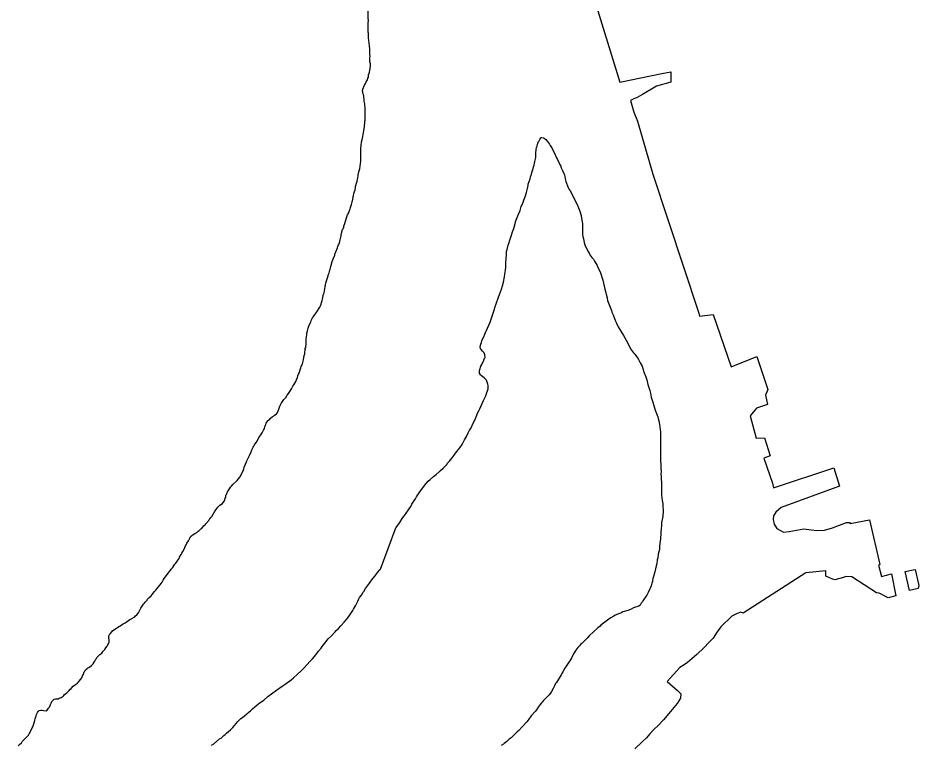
# Model space of a CAD drawing. Extents: x 3683402 to 3721514, y 487807 to 513565.
# Drawn here: x 3708526.7 to 3708645.1, y 490829.6 to 490925.2 of the extents above; entities that cross this region are included whole.
import ezdxf

# ---------------------------------------------------------------- set-up
doc = ezdxf.new("R2010")
doc.units = 0
doc.layers.add('V-ANNO-NPLT', color=7, linetype='Continuous')

msp = doc.modelspace()

# ---------------------------------------------------------------- linework, layer by layer
at = {"layer": 'V-ANNO-NPLT'}
for points in [[(3708599.62, 490936.81), (3708605.78, 490916.73), (3708611.29, 490917.88), (3708612.46, 490918.09), (3708612.47, 490916.71), (3708610.58, 490916.19), (3708608.74, 490915.12), (3708608.47, 490914.94), (3708607.98, 490914.65), (3708607.71, 490914.56), (3708607.19, 490914.33), (3708607.62, 490912.76), (3708608.12, 490911.61), (3708610.11, 490904.62), (3708616.16, 490886.34)], [(3708569.53, 490897.81), (3708569.57, 490897.92), (3708569.66, 490898.13), (3708569.89, 490898.89), (3708570.02, 490899.27), (3708570.08, 490899.43), (3708570.22, 490899.73), (3708570.35, 490900.09), (3708570.42, 490900.24), (3708570.51, 490900.49), (3708570.55, 490900.63), (3708570.62, 490901.01), (3708570.66, 490901.14), (3708570.75, 490901.55), (3708570.77, 490901.71), (3708570.82, 490901.84), (3708570.86, 490902.09), (3708570.95, 490902.36), (3708571.01, 490902.59), (3708571.08, 490902.83), (3708571.08, 490902.99), (3708571.12, 490903.15), (3708571.19, 490903.46), (3708571.28, 490903.69), (3708571.35, 490904.14), (3708571.41, 490904.39), (3708571.43, 490904.54), (3708571.5, 490904.95), (3708571.61, 490905.35), (3708571.68, 490905.69), (3708571.72, 490906.03), (3708571.76, 490906.28), (3708571.75, 490908.08), (3708571.8, 490908.3), (3708571.82, 490908.48), (3708571.86, 490908.75), (3708571.86, 490908.89), (3708571.93, 490909.14), (3708571.97, 490909.38), (3708572.02, 490909.59), (3708572.06, 490909.86), (3708572.13, 490910.06), (3708572.19, 490910.62), (3708572.24, 490910.85), (3708572.24, 490911.05), (3708572.28, 490911.27), (3708572.28, 490911.61), (3708572.32, 490911.73), (3708572.32, 490912.65), (3708572.34, 490912.87), (3708572.34, 490913.16), (3708572.32, 490913.37), (3708572.29, 490913.68), (3708572.29, 490913.86), (3708572.22, 490914.24), (3708572.18, 490914.47), (3708572.15, 490914.72), (3708572.15, 490914.87), (3708572.11, 490915.08), (3708572.04, 490915.26), (3708572.04, 490915.44), (3708571.99, 490915.57), (3708572.03, 490915.8), (3708572.1, 490916.02), (3708572.15, 490916.13), (3708572.26, 490916.34), (3708572.32, 490916.47), (3708572.48, 490916.76), (3708572.64, 490917.01), (3708572.7, 490917.24), (3708572.75, 490917.37), (3708572.79, 490917.67), (3708572.86, 490917.91), (3708572.9, 490918.05), (3708573.01, 490918.79), (3708573.01, 490919.11), (3708572.94, 490919.42), (3708572.94, 490919.74), (3708572.96, 490919.92), (3708572.98, 490920.16), (3708572.96, 490920.37), (3708572.96, 490920.93), (3708572.93, 490921.15), (3708572.89, 490921.45), (3708572.86, 490921.9), (3708572.82, 490922.14), (3708572.81, 490922.3), (3708572.79, 490922.46), (3708572.77, 490922.95), (3708572.77, 490923.16), (3708572.74, 490923.29), (3708572.74, 490924.53), (3708572.76, 490924.84), (3708572.74, 490925.13), (3708572.73, 490926.37)], [(3708591.7, 490897.07), (3708591.86, 490897.5), (3708592.14, 490898.51), (3708592.46, 490899.35), (3708592.68, 490899.86), (3708592.83, 490900.36), (3708592.94, 490900.59), (3708593.12, 490901.06), (3708593.23, 490901.33), (3708593.41, 490901.8), (3708593.54, 490902.23), (3708593.7, 490902.93), (3708593.74, 490903.15), (3708593.76, 490903.31), (3708593.99, 490904.01), (3708594.05, 490904.26), (3708594.14, 490904.48), (3708594.27, 490904.96), (3708594.39, 490905.38), (3708594.45, 490905.59), (3708594.52, 490905.81), (3708594.59, 490906.08), (3708594.63, 490906.29), (3708594.65, 490906.47), (3708594.76, 490906.83), (3708594.76, 490907.41), (3708594.8, 490907.88), (3708594.85, 490908.13), (3708594.91, 490908.33), (3708595.02, 490908.69), (3708595.11, 490908.92), (3708595.18, 490909.03), (3708595.31, 490909.28), (3708595.4, 490909.42), (3708595.51, 490909.46), (3708595.74, 490909.42), (3708595.85, 490909.35), (3708596.08, 490909.19), (3708596.28, 490908.93), (3708596.39, 490908.74), (3708596.53, 490908.59), (3708596.62, 490908.39), (3708596.83, 490908.07), (3708596.94, 490907.87), (3708597.14, 490907.47), (3708597.44, 490906.79), (3708597.57, 490906.55), (3708597.8, 490906.07), (3708597.87, 490905.96), (3708598.01, 490905.67), (3708598.05, 490905.56), (3708598.25, 490905.11), (3708598.42, 490904.73), (3708598.51, 490904.53), (3708598.6, 490904.01), (3708598.67, 490903.67), (3708598.99, 490902.89), (3708599.12, 490902.62), (3708599.24, 490902.46), (3708599.73, 490901.54), (3708599.89, 490901.2), (3708600.17, 490900.66), (3708600.23, 490900.55), (3708600.37, 490900.22), (3708600.53, 490899.77), (3708600.69, 490899.2), (3708600.76, 490898.78), (3708600.85, 490898.35), (3708600.87, 490898.08), (3708600.88, 490896.66), (3708600.97, 490896.28), (3708601, 490896.12), (3708601.11, 490895.65), (3708601.2, 490895.34), (3708601.59, 490894.51), (3708601.75, 490894.24), (3708601.86, 490894.01), (3708602.11, 490893.68), (3708602.2, 490893.59), (3708602.31, 490893.45), (3708602.47, 490893.21), (3708602.79, 490892.64), (3708602.95, 490892.29), (3708603.15, 490891.86), (3708603.24, 490891.68), (3708603.54, 490890.71), (3708603.79, 490889.5), (3708603.93, 490889.03), (3708603.98, 490888.85), (3708604.11, 490888.38), (3708604.18, 490888.04), (3708604.68, 490886.69), (3708604.73, 490886.49), (3708604.89, 490886.15), (3708605.21, 490885.3), (3708605.34, 490885.03), (3708605.55, 490884.56), (3708606.25, 490883.44), (3708606.61, 490882.83), (3708606.84, 490882.4), (3708607.2, 490881.69)], [(3708560.13, 490872.71), (3708560.31, 490872.84), (3708560.44, 490872.93), (3708560.62, 490873.09), (3708560.71, 490873.18), (3708560.8, 490873.32), (3708560.89, 490873.5), (3708560.98, 490873.75), (3708561.04, 490873.88), (3708561.11, 490874.15), (3708561.27, 490874.4), (3708561.31, 490874.51), (3708561.4, 490874.62), (3708561.67, 490875.01), (3708561.78, 490875.12), (3708561.89, 490875.28), (3708562.09, 490875.59), (3708562.27, 490875.82), (3708562.43, 490876.07), (3708562.54, 490876.2), (3708562.67, 490876.43), (3708562.85, 490876.75), (3708562.97, 490876.93), (3708563.1, 490877.17), (3708563.17, 490877.29), (3708563.43, 490877.92), (3708563.48, 490878.1), (3708563.59, 490878.32), (3708563.7, 490878.57), (3708563.77, 490878.8), (3708563.81, 490878.91), (3708563.9, 490879.16), (3708563.94, 490879.34), (3708564.01, 490879.47), (3708564.14, 490879.88), (3708564.23, 490880.24), (3708564.34, 490880.78), (3708564.39, 490881.03), (3708564.41, 490881.21), (3708564.43, 490881.48), (3708564.47, 490881.7), (3708564.52, 490881.86), (3708564.54, 490882.02), (3708564.58, 490882.22), (3708564.58, 490882.78), (3708564.6, 490882.94), (3708564.62, 490883.23), (3708564.67, 490883.5), (3708564.69, 490883.73), (3708564.76, 490884.04), (3708564.84, 490884.4), (3708564.93, 490884.67), (3708565.18, 490885.24), (3708565.22, 490885.39), (3708565.31, 490885.55), (3708565.4, 490885.73), (3708565.56, 490885.94), (3708565.62, 490886.05), (3708565.78, 490886.23), (3708565.89, 490886.39), (3708566, 490886.52), (3708566.38, 490887.16), (3708566.47, 490887.31), (3708566.54, 490887.52), (3708566.61, 490887.74), (3708566.67, 490888.01), (3708566.72, 490888.21), (3708566.83, 490888.62), (3708566.87, 490888.87), (3708566.94, 490889.05), (3708567.07, 490889.83), (3708567.13, 490890.13), (3708567.16, 490890.31), (3708567.25, 490890.62), (3708567.33, 490890.85), (3708567.38, 490891.01), (3708567.47, 490891.25), (3708567.53, 490891.5), (3708567.6, 490891.66), (3708567.71, 490892.02), (3708567.73, 490892.16), (3708567.8, 490892.49), (3708568, 490893.17), (3708568.07, 490893.37), (3708568.15, 490893.6), (3708568.33, 490893.98), (3708568.35, 490894.12), (3708568.49, 490894.43), (3708568.71, 490894.93), (3708568.75, 490895.11), (3708568.84, 490895.33), (3708568.93, 490895.49), (3708569.02, 490895.78), (3708569.04, 490895.99), (3708569.15, 490896.35), (3708569.18, 490896.55), (3708569.24, 490896.89), (3708569.37, 490897.34), (3708569.42, 490897.45), (3708569.51, 490897.65), (3708569.53, 490897.81)], [(3708576.37, 490858.12), (3708576.42, 490858.2), (3708576.49, 490858.31), (3708576.65, 490858.53), (3708576.89, 490858.85), (3708577.2, 490859.35), (3708577.38, 490859.59), (3708577.63, 490859.95), (3708578.12, 490860.66), (3708578.32, 490860.95), (3708578.48, 490861.24), (3708578.93, 490861.96), (3708579.06, 490862.21), (3708579.35, 490862.62), (3708579.73, 490863.18), (3708579.89, 490863.41), (3708580.15, 490863.75), (3708580.36, 490863.99), (3708580.62, 490864.29), (3708580.85, 490864.49), (3708581.32, 490864.9), (3708581.65, 490865.17), (3708582.08, 490865.56), (3708582.21, 490865.67), (3708582.57, 490865.98), (3708582.78, 490866.19), (3708583.09, 490866.53), (3708583.16, 490866.64), (3708583.4, 490866.91), (3708583.74, 490867.34), (3708584.03, 490867.7), (3708584.21, 490867.95), (3708584.56, 490868.38), (3708584.77, 490868.67), (3708585.08, 490869.1), (3708585.39, 490869.73), (3708585.64, 490870.16), (3708585.86, 490870.63), (3708586.04, 490870.99), (3708586.19, 490871.22), (3708586.53, 490871.9), (3708586.75, 490872.3), (3708586.93, 490872.71), (3708587.15, 490873.32), (3708587.31, 490873.61), (3708587.37, 490873.77), (3708587.89, 490874.89), (3708588.18, 490875.48), (3708588.33, 490875.95), (3708588.4, 490876.13), (3708588.47, 490876.43), (3708588.49, 490876.83), (3708588.46, 490877.01), (3708588.26, 490877.53), (3708587.94, 490877.84), (3708587.62, 490878.13), (3708587.49, 490878.27), (3708587.35, 490878.49), (3708587.35, 490878.81), (3708587.37, 490878.94), (3708587.53, 490879.39), (3708587.64, 490879.6), (3708587.93, 490880.18), (3708588.02, 490880.43), (3708588.09, 490880.54), (3708588.06, 490880.86), (3708587.95, 490881.13), (3708587.74, 490881.37), (3708587.56, 490881.57), (3708587.5, 490881.69), (3708587.45, 490881.98), (3708587.52, 490882.29), (3708587.6, 490882.5), (3708587.67, 490882.77), (3708587.92, 490883.26), (3708588.03, 490883.58), (3708588.14, 490883.8), (3708588.38, 490884.39), (3708588.74, 490885.16), (3708589.27, 490886.76), (3708589.41, 490887.23), (3708589.54, 490887.59), (3708589.83, 490888.47), (3708590.23, 490889.53), (3708590.36, 490889.93), (3708590.52, 490890.45), (3708590.6, 490890.9), (3708590.63, 490891.13), (3708590.67, 490891.49), (3708590.76, 490892), (3708590.8, 490892.41), (3708590.8, 490893.11), (3708590.84, 490893.42), (3708590.9, 490894.14), (3708590.9, 490894.48), (3708590.97, 490894.71), (3708591.12, 490895.31), (3708591.23, 490895.65), (3708591.35, 490895.94), (3708591.52, 490896.46), (3708591.7, 490897.07)], [(3708616.16, 490886.34), (3708616.25, 490885.96), (3708618.05, 490886.17), (3708620.4, 490879.32), (3708623.79, 490880.68), (3708625.22, 490876.32), (3708624.91, 490875.58), (3708625.19, 490874.37), (3708623.71, 490873.89), (3708622.9, 490872.85), (3708623.68, 490869.91), (3708624.76, 490869.98), (3708625.53, 490867.6), (3708624.7, 490867.3), (3708625.84, 490864), (3708625.98, 490863.41), (3708633.89, 490866.04), (3708634.62, 490863.63), (3708626.98, 490860.81), (3708626.27, 490860.2), (3708625.95, 490859.72), (3708625.91, 490859.23), (3708626.07, 490858.62), (3708626.41, 490858.06), (3708627.27, 490857.59), (3708628.03, 490857.66), (3708629.94, 490858.03), (3708630.89, 490857.88), (3708631.67, 490857.77), (3708632.64, 490857.82), (3708633.7, 490858.16), (3708635.56, 490858.83)], [(3708607.2, 490881.69), (3708607.57, 490881.15), (3708607.75, 490880.95), (3708607.97, 490880.68), (3708608.09, 490880.48), (3708608.24, 490880.25), (3708608.31, 490880.09), (3708608.47, 490879.85), (3708608.7, 490879.38), (3708608.79, 490879.08), (3708608.84, 490878.97), (3708608.9, 490878.75), (3708608.99, 490878.5), (3708609.2, 490878.01), (3708609.31, 490877.6), (3708609.47, 490876.99), (3708609.72, 490876.19), (3708609.79, 490875.83), (3708609.91, 490875.31), (3708610.07, 490874.81), (3708610.11, 490874.64), (3708610.23, 490874.23), (3708610.43, 490873.6), (3708610.75, 490872.73), (3708610.82, 490872.52), (3708610.91, 490872.19), (3708611, 490871.74), (3708611.03, 490871.44), (3708611.08, 490871.02), (3708611.1, 490870.75), (3708611.1, 490870.1), (3708611.13, 490869.87), (3708611.13, 490868.52), (3708611.13, 490868.09), (3708611.11, 490867.87), (3708611.12, 490867.04), (3708611.16, 490866.38), (3708611.17, 490865.91), (3708611.19, 490865.57), (3708611.17, 490865.15), (3708611.22, 490864.92), (3708611.22, 490864.58), (3708611.26, 490864.11), (3708611.27, 490862.42), (3708611.32, 490861.73), (3708611.41, 490861.28), (3708611.41, 490860.99), (3708611.46, 490860.36), (3708611.42, 490859.61), (3708611.33, 490859.23), (3708611.27, 490858.83), (3708611.27, 490858.6), (3708611.25, 490858.4), (3708611.22, 490858.04), (3708611.18, 490857.59), (3708611.18, 490857.45), (3708611.12, 490856.69), (3708611.01, 490855.79), (3708611.01, 490855.65), (3708610.97, 490855.29), (3708610.81, 490854.66), (3708610.75, 490854.17), (3708610.68, 490853.92), (3708610.62, 490853.4), (3708610.55, 490853.15), (3708610.46, 490852.75), (3708610.37, 490852.37), (3708610.13, 490851.42), (3708610.09, 490851.26), (3708610.06, 490851.1), (3708609.97, 490850.88), (3708609.89, 490850.52), (3708609.8, 490850.32), (3708609.73, 490850.11), (3708609.49, 490849.62), (3708609.31, 490849.3), (3708609.2, 490849.12), (3708608.82, 490848.56), (3708608.75, 490848.42), (3708608.59, 490848.22), (3708608.44, 490847.99), (3708608.26, 490847.86), (3708608.14, 490847.81), (3708607.85, 490847.72), (3708607.56, 490847.61), (3708607.25, 490847.45), (3708606.98, 490847.33), (3708606.84, 490847.29), (3708606.17, 490847.08), (3708605.9, 490846.94), (3708605.72, 490846.9), (3708605.18, 490846.65), (3708604.98, 490846.54), (3708604.6, 490846.29), (3708604.48, 490846.22), (3708604.15, 490845.99), (3708603.3, 490845.34), (3708603.18, 490845.22), (3708602.89, 490845), (3708601.77, 490843.96), (3708601.5, 490843.66)], [(3708545.38, 490850.62), (3708545.54, 490850.82), (3708545.65, 490851), (3708545.8, 490851.27), (3708545.92, 490851.47), (3708546.1, 490851.72), (3708546.34, 490852.01), (3708546.48, 490852.24), (3708546.77, 490852.58), (3708546.83, 490852.69), (3708547.01, 490852.9), (3708547.35, 490853.37), (3708547.46, 490853.48), (3708547.66, 490853.77), (3708547.88, 490854.09), (3708547.95, 490854.29), (3708548.17, 490854.65), (3708548.24, 490854.83), (3708548.37, 490855.04), (3708548.6, 490855.42), (3708548.66, 490855.56), (3708548.75, 490855.76), (3708548.82, 490855.89), (3708548.93, 490856.14), (3708549.11, 490856.44), (3708549.2, 490856.62), (3708549.31, 490856.8), (3708549.36, 490856.91), (3708549.45, 490857), (3708549.53, 490857.11), (3708549.74, 490857.25), (3708549.98, 490857.39), (3708550.23, 490857.54), (3708550.41, 490857.72), (3708550.52, 490857.79), (3708550.75, 490858), (3708550.9, 490858.11), (3708551.19, 490858.43), (3708551.33, 490858.54), (3708551.42, 490858.65), (3708551.8, 490859.1), (3708551.84, 490859.22), (3708551.93, 490859.31), (3708552.07, 490859.51), (3708552.18, 490859.62), (3708552.56, 490860.23), (3708552.83, 490860.68), (3708552.96, 490860.86), (3708553.14, 490861.04), (3708553.25, 490861.13), (3708553.59, 490861.36), (3708553.7, 490861.45), (3708553.86, 490861.7), (3708553.9, 490861.81), (3708553.94, 490862.02), (3708554.01, 490862.17), (3708554.05, 490862.42), (3708554.12, 490862.53), (3708554.25, 490862.87), (3708554.43, 490863.12), (3708554.52, 490863.28), (3708554.66, 490863.48), (3708554.79, 490863.62), (3708554.97, 490863.82), (3708555.51, 490864.36), (3708555.87, 490864.81), (3708556.09, 490865.2), (3708556.27, 490865.6), (3708556.33, 490865.72), (3708556.38, 490865.85), (3708556.45, 490866.1), (3708556.6, 490866.5), (3708556.73, 490866.8), (3708556.8, 490866.93), (3708557.05, 490867.47), (3708557.14, 490867.65), (3708557.36, 490868.15), (3708557.49, 490868.47), (3708557.63, 490868.74), (3708557.72, 490868.89), (3708557.8, 490869.03), (3708558.01, 490869.37), (3708558.14, 490869.55), (3708558.21, 490869.68), (3708558.43, 490870.04), (3708558.5, 490870.18), (3708558.61, 490870.36), (3708558.81, 490870.65), (3708558.88, 490870.79), (3708558.99, 490870.99), (3708559.05, 490871.13), (3708559.1, 490871.24), (3708559.14, 490871.4), (3708559.21, 490871.53), (3708559.28, 490871.73), (3708559.34, 490871.92), (3708559.54, 490872.19), (3708559.63, 490872.3), (3708559.79, 490872.41), (3708559.9, 490872.55), (3708560.13, 490872.71)], [(3708635.56, 490858.83), (3708635.94, 490858.83), (3708636.01, 490858.7), (3708638.55, 490859.2), (3708639.94, 490853.31), (3708639.76, 490853.25), (3708640.15, 490851.76), (3708641.44, 490852.08), (3708642.03, 490849.22), (3708641, 490848.94), (3708639.84, 490849.54), (3708639.49, 490849.6), (3708636.24, 490851.71), (3708635.48, 490851.75), (3708635.14, 490851.62)], [(3708574.33, 490852.72), (3708576.37, 490858.12)], [(3708552.17, 490829.56), (3708552.46, 490829.76), (3708553.22, 490830.4), (3708553.4, 490830.51), (3708553.78, 490830.83), (3708553.94, 490830.98), (3708554.14, 490831.17), (3708554.63, 490831.59), (3708554.94, 490831.91), (3708555.15, 490832.16), (3708555.62, 490832.7), (3708555.86, 490832.95), (3708556.02, 490833.06), (3708556.2, 490833.22), (3708556.47, 490833.45), (3708557.09, 490833.95), (3708557.25, 490834.1), (3708557.54, 490834.33), (3708557.86, 490834.6), (3708558.1, 490834.81), (3708558.31, 490834.99), (3708558.42, 490835.08), (3708559, 490835.51), (3708559.56, 490835.98), (3708560.03, 490836.32), (3708560.84, 490836.93), (3708561.13, 490837.11), (3708561.58, 490837.41), (3708561.83, 490837.61), (3708562.45, 490838.04), (3708562.59, 490838.18), (3708562.9, 490838.43), (3708563.42, 490838.86), (3708563.93, 490839.35), (3708564.31, 490839.74), (3708565.07, 490840.57), (3708565.3, 490840.78), (3708565.41, 490840.93), (3708565.66, 490841.23), (3708565.99, 490841.61), (3708566.22, 490841.91), (3708566.53, 490842.34), (3708566.68, 490842.56), (3708566.84, 490842.76), (3708567.2, 490843.22), (3708567.29, 490843.31), (3708567.49, 490843.55), (3708567.85, 490843.89), (3708568.39, 490844.48), (3708568.54, 490844.64), (3708568.81, 490844.93), (3708569.12, 490845.25), (3708569.62, 490845.77), (3708569.84, 490846.04), (3708570.06, 490846.33), (3708570.27, 490846.63), (3708570.69, 490847.28), (3708570.8, 490847.44), (3708571.05, 490847.91), (3708571.18, 490848.14), (3708571.36, 490848.52), (3708571.52, 490848.81), (3708571.6, 490848.97), (3708571.83, 490849.29), (3708572.05, 490849.67), (3708572.14, 490849.79), (3708572.39, 490850.17), (3708572.9, 490850.87), (3708573.06, 490851.12), (3708573.21, 490851.3), (3708573.37, 490851.52), (3708573.64, 490851.84), (3708573.97, 490852.29), (3708574.24, 490852.61), (3708574.33, 490852.72)], [(3708635.14, 490851.62), (3708634, 490851.3), (3708633.62, 490851.44), (3708632.85, 490851.81), (3708632.82, 490852.47), (3708630.19, 490852.21), (3708621.96, 490846.93), (3708621.65, 490847.04), (3708621.17, 490846.88), (3708620.5, 490846.54), (3708619.04, 490845.12), (3708618.55, 490844.46), (3708618.02, 490843.65), (3708617.46, 490843.06), (3708616.87, 490842.43), (3708615.87, 490841.5), (3708614.66, 490840.44), (3708614.21, 490840.15), (3708613.67, 490839.78), (3708611.99, 490837.93), (3708613.35, 490836.74), (3708613.78, 490836.32), (3708613.76, 490835.76), (3708613.33, 490835.06), (3708612.44, 490834.02), (3708611.5, 490832.89), (3708610.82, 490832.17), (3708610.26, 490831.64), (3708609.71, 490831.06), (3708609.3, 490830.54), (3708608.7, 490830), (3708607.76, 490829.11)], [(3708644.56, 490852.66), (3708645.07, 490850.58), (3708644.96, 490850.15), (3708643.81, 490849.9), (3708643.25, 490852.42), (3708644.3, 490852.62)], [(3708644.3, 490852.62), (3708644.56, 490852.66)], [(3708529.53, 490834.14), (3708529.73, 490834.19), (3708529.89, 490834.19), (3708530.09, 490834.15), (3708530.43, 490834.1), (3708530.56, 490834.19), (3708530.67, 490834.31), (3708530.74, 490834.42), (3708530.85, 490834.58), (3708530.96, 490834.78), (3708530.99, 490834.91), (3708531.08, 490835.1), (3708531.16, 490835.3), (3708531.34, 490835.5), (3708531.5, 490835.61), (3708531.68, 490835.68), (3708531.99, 490835.68), (3708532.15, 490835.73), (3708532.42, 490835.84), (3708532.65, 490836), (3708532.74, 490836.12), (3708532.85, 490836.23), (3708533.03, 490836.36), (3708533.16, 490836.45), (3708533.27, 490836.57), (3708533.45, 490836.77), (3708533.56, 490836.88), (3708533.72, 490837.02), (3708533.99, 490837.31), (3708534.17, 490837.45), (3708534.3, 490837.54), (3708534.53, 490837.74), (3708534.77, 490837.99), (3708535.11, 490838.42), (3708535.22, 490838.67), (3708535.33, 490838.89), (3708535.44, 490839.21), (3708535.49, 490839.32), (3708535.6, 490839.46), (3708535.76, 490839.62), (3708535.89, 490839.73), (3708536.05, 490839.77), (3708536.23, 490839.91), (3708536.38, 490840.05), (3708536.59, 490840.25), (3708536.74, 490840.5), (3708536.81, 490840.63), (3708536.94, 490840.86), (3708537.03, 490840.97), (3708537.1, 490841.08), (3708537.26, 490841.29), (3708537.48, 490841.49), (3708537.73, 490841.67), (3708537.88, 490841.88), (3708538.04, 490842.06), (3708538.13, 490842.15), (3708538.26, 490842.35), (3708538.46, 490842.6), (3708538.53, 490842.76), (3708538.66, 490842.98), (3708538.71, 490843.12), (3708538.71, 490843.34), (3708538.69, 490843.48), (3708538.68, 490843.61), (3708538.66, 490843.79), (3708538.68, 490843.93), (3708538.75, 490844.11), (3708538.82, 490844.22), (3708539.04, 490844.47), (3708539.15, 490844.6), (3708539.31, 490844.74), (3708539.65, 490844.94), (3708539.8, 490845.03), (3708539.98, 490845.17), (3708540.09, 490845.21), (3708540.32, 490845.37), (3708540.54, 490845.51), (3708540.79, 490845.67), (3708540.95, 490845.76), (3708541.44, 490846.08), (3708541.6, 490846.17), (3708542.07, 490846.46), (3708542.18, 490846.57), (3708542.36, 490846.71), (3708542.54, 490846.98), (3708542.65, 490847.16), (3708542.74, 490847.34), (3708542.87, 490847.57), (3708543.21, 490848.11), (3708543.32, 490848.2), (3708543.43, 490848.36), (3708543.68, 490848.65), (3708543.75, 490848.76), (3708543.97, 490848.97), (3708544.22, 490849.21), (3708544.35, 490849.4), (3708544.66, 490849.76), (3708544.84, 490849.94), (3708544.98, 490850.14), (3708545.18, 490850.39), (3708545.38, 490850.62)], [(3708601.5, 490843.66), (3708600.79, 490842.94), (3708600.61, 490842.8), (3708600.47, 490842.65), (3708600.27, 490842.42), (3708599.98, 490842.04), (3708599.71, 490841.56), (3708599.42, 490841), (3708599.29, 490840.8), (3708599.07, 490840.5), (3708598.71, 490839.94), (3708598.57, 490839.69), (3708598.28, 490839.22), (3708598.17, 490838.99), (3708598.06, 490838.83), (3708597.46, 490837.8), (3708597.35, 490837.66), (3708597.21, 490837.39), (3708597.01, 490837.03), (3708596.79, 490836.65), (3708596.66, 490836.4), (3708596.48, 490836.19), (3708596.27, 490835.95), (3708595.85, 490835.54), (3708595.69, 490835.38), (3708595.62, 490835.27), (3708595.51, 490835.13), (3708595.33, 490834.93), (3708595.07, 490834.55), (3708594.82, 490834.23), (3708594.64, 490833.98), (3708594.15, 490833.42), (3708593.81, 490832.97), (3708593.55, 490832.65), (3708592.92, 490831.95), (3708592.51, 490831.52), (3708592.31, 490831.32), (3708592.09, 490831.11), (3708591.73, 490830.77), (3708591.49, 490830.55), (3708591.26, 490830.37), (3708590.95, 490830.07), (3708590.59, 490829.8), (3708590.48, 490829.71), (3708590.21, 490829.53)], [(3708526.74, 490829.47), (3708526.92, 490829.66), (3708527.18, 490829.9), (3708527.3, 490830.06), (3708528.01, 490830.78), (3708528.1, 490830.9), (3708528.21, 490831.08), (3708528.53, 490831.71), (3708528.59, 490831.87), (3708528.68, 490832), (3708528.77, 490832.23), (3708528.86, 490832.5), (3708528.88, 490832.66), (3708528.95, 490832.88), (3708529.01, 490833.04), (3708529.06, 490833.29), (3708529.1, 490833.42), (3708529.15, 490833.6), (3708529.28, 490833.87), (3708529.37, 490834.01), (3708529.53, 490834.14)]]:
    msp.add_lwpolyline(points, dxfattribs=at)

doc.saveas('drawing.dxf')
